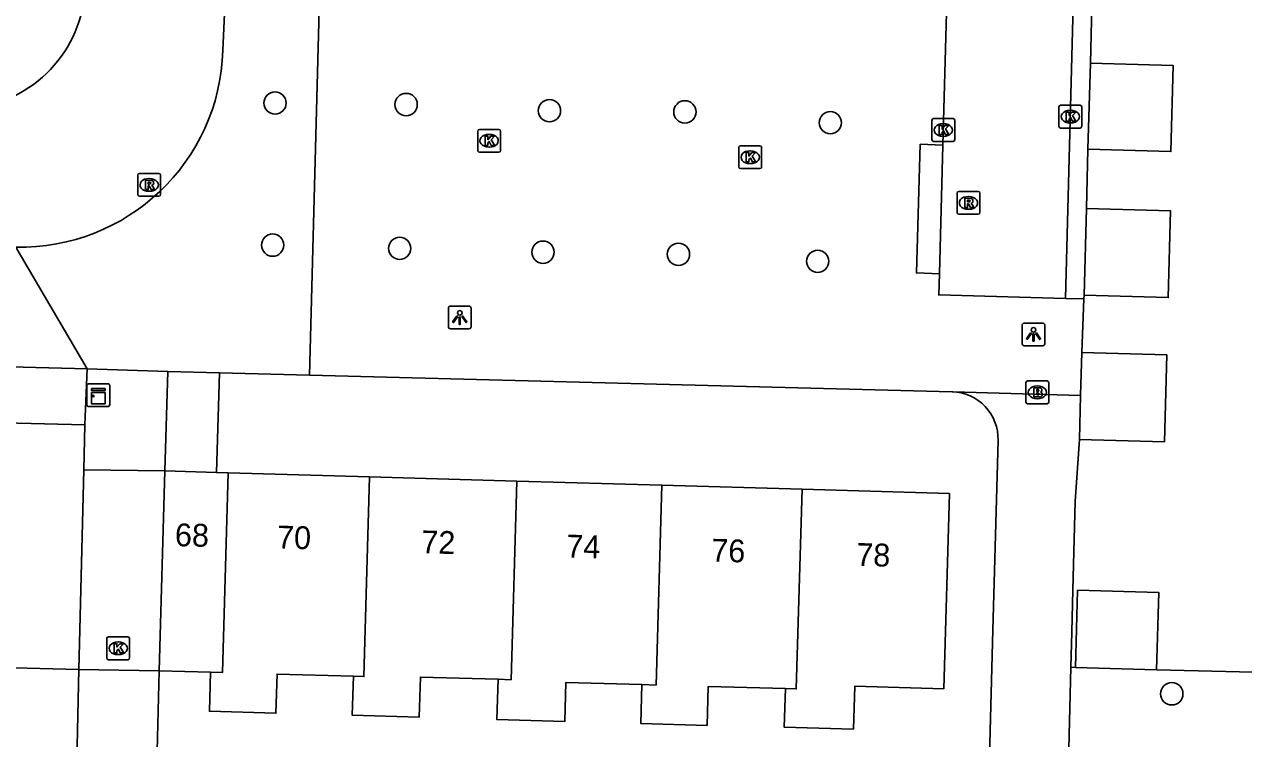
# Model space of a CAD drawing. Extents: x 162082 to 163393, y 388091 to 388632.
# Drawn here: x 162527.6 to 162581, y 388296.5 to 388327.7 of the extents above; entities that cross this region are included whole.
import ezdxf

# ---------------------------------------------------------------- set-up
doc = ezdxf.new("R2010")
doc.units = 0
for name, color, linetype in [('IMGEO_Boom', 7, 'Continuous'), ('IMGEO_Brandkraan', 7, 'Continuous'), ('IMGEO_Groenvoorziening', 7, 'Continuous'), ('IMGEO_Kast', 7, 'Continuous'), ('IMGEO_Kolk', 7, 'Continuous'), ('IMGEO_Lichtpunt', 7, 'Continuous'), ('IMGEO_Muur', 7, 'Continuous'), ('IMGEO_Pand', 7, 'Continuous'), ('IMGEO_Pand_nummerreeks', 7, 'Continuous'), ('IMGEO_Pand_overbouw', 7, 'Continuous'), ('IMGEO_Rijbaan_lokaal_open', 7, 'Continuous'), ('IMGEO_Rioolput', 7, 'Continuous'), ('IMGEO_Voetpad_open', 7, 'Continuous')]:
    doc.layers.add(name, color=color, linetype=linetype)

msp = doc.modelspace()

# ---------------------------------------------------------------- linework, layer by layer
at = {"layer": 'IMGEO_Boom'}
for centre in [(162538.562, 388324.303), (162544.302, 388324.236), (162550.577, 388323.968), (162556.507, 388323.914), (162562.875, 388323.442), (162538.458, 388318.08), (162544.02, 388317.936), (162550.294, 388317.769), (162556.225, 388317.677), (162562.321, 388317.37), (162577.826, 388298.423)]:
    msp.add_circle(centre, 0.489, dxfattribs=at)
at = {"layer": 'IMGEO_Brandkraan'}
for p, q in [((162571.438, 388311.202), (162571.438, 388312.054)), ((162571.513, 388312.128), (162572.365, 388312.128)), ((162571.926, 388311.908), (162571.951, 388311.908)), ((162572.439, 388312.054), (162572.439, 388311.202)), ((162572.365, 388311.128), (162571.513, 388311.128)), ((162571.949, 388311.348), (162571.924, 388311.348))]:
    msp.add_line(p, q, dxfattribs=at)
for points in [[(162571.438, 388311.202), (162571.438, 388312.054)], [(162571.513, 388312.128), (162572.365, 388312.128)], [(162571.786, 388311.828), (162571.786, 388311.428), (162571.999, 388311.428)], [(162572.017, 388311.828), (162571.786, 388311.828)], [(162571.965, 388311.747), (162571.911, 388311.747), (162571.911, 388311.671)], [(162571.911, 388311.671), (162571.964, 388311.671)], [(162572.439, 388312.054), (162572.439, 388311.202)], [(162572.365, 388311.128), (162571.513, 388311.128)], [(162571.973, 388311.595), (162571.911, 388311.595), (162571.911, 388311.514)], [(162571.911, 388311.514), (162571.973, 388311.514)]]:
    msp.add_lwpolyline(points, dxfattribs=at)
for centre, radius, start, end in [((162571.515, 388312.052), 0.0765, 91.552, 178.448), ((162571.515, 388312.052), 0.0765, 91.552, 178.448), ((162571.966, 388311.709), 0.0379, 267.8285, 90.9355), ((162572.021, 388311.683), 0.145, 59.4692, 91.5367), ((162572.046, 388311.73), 0.0922, 285.5137, 58.1501), ((162572.051, 388311.538), 0.105, 301.3115, 78.989), ((162572.363, 388312.052), 0.0765, 1.552, 88.448), ((162572.363, 388312.052), 0.0765, 1.552, 88.448), ((162571.515, 388311.204), 0.0765, 181.552, 268.448), ((162571.515, 388311.204), 0.0765, 181.552, 268.448), ((162571.974, 388311.554), 0.0404, 269.8759, 90.5077), ((162572.005, 388311.679), 0.251, 268.6676, 293.5347), ((162572.363, 388311.204), 0.0765, 271.552, 358.448), ((162572.363, 388311.204), 0.0765, 271.552, 358.448)]:
    msp.add_arc(centre, radius, start, end, dxfattribs=at)
for centre, major_axis, ratio, start_param, end_param in [((162571.925, 388311.628), (-0.387, 0.002), 0.722429, 4.712389, 7.853982), ((162571.95, 388311.628), (-0.39, 0.002), 0.717154, 1.570796, 4.712389)]:
    msp.add_ellipse(centre, major_axis=major_axis, ratio=ratio, start_param=start_param, end_param=end_param, dxfattribs=at)
at = {"layer": 'IMGEO_Groenvoorziening'}
for points in [[(162573.407, 388299.582), (162573.607, 388299.576)], [(162577.161, 388299.476), (162585.653, 388299.268)]]:
    msp.add_lwpolyline(points, dxfattribs=at)
at = {"layer": 'IMGEO_Kast'}
for p, q in [((162530.324, 388311.081), (162530.324, 388311.922)), ((162530.324, 388311.922), (162530.324, 388311.081)), ((162530.399, 388312.006), (162531.24, 388312.006)), ((162531.24, 388312.006), (162530.399, 388312.006)), ((162531.324, 388311.931), (162531.324, 388311.09)), ((162531.324, 388311.09), (162531.324, 388311.931)), ((162531.249, 388311.006), (162530.408, 388311.006)), ((162530.408, 388311.006), (162531.249, 388311.006))]:
    msp.add_line(p, q, dxfattribs=at)
for points in [[(162530.519, 388311.796), (162531.119, 388311.796), (162531.119, 388311.711), (162530.519, 388311.711), (162530.519, 388311.796)], [(162530.519, 388311.621), (162531.119, 388311.621), (162531.119, 388311.132), (162530.519, 388311.132), (162530.519, 388311.621)]]:
    msp.add_lwpolyline(points, dxfattribs=at)
msp.add_circle((162530.603, 388311.47), 0.0377, dxfattribs=at)
for centre, start, end in [((162530.402, 388311.928), 92.4484, 184.2845), ((162530.402, 388311.928), 92.4484, 184.2845), ((162531.246, 388311.928), 2.4484, 94.2845), ((162531.246, 388311.928), 2.4484, 94.2845), ((162531.246, 388311.084), 272.4484, 4.2845), ((162531.246, 388311.084), 272.4484, 4.2845), ((162530.402, 388311.084), 182.4484, 274.2845), ((162530.402, 388311.084), 182.4484, 274.2845)]:
    msp.add_arc(centre, 0.0779, start, end, dxfattribs=at)
at = {"layer": 'IMGEO_Kolk'}
for p, q in [((162572.883, 388323.283), (162572.883, 388324.135)), ((162572.958, 388324.209), (162573.81, 388324.209)), ((162573.371, 388323.989), (162573.396, 388323.989)), ((162573.884, 388324.135), (162573.884, 388323.283)), ((162567.32, 388322.695), (162567.32, 388323.547)), ((162567.395, 388323.621), (162568.247, 388323.621)), ((162567.808, 388323.401), (162567.833, 388323.401)), ((162568.321, 388323.547), (162568.321, 388322.695)), ((162573.394, 388323.429), (162573.369, 388323.429)), ((162547.435, 388322.222), (162547.435, 388323.074)), ((162547.51, 388323.148), (162548.362, 388323.148)), ((162547.923, 388322.928), (162547.948, 388322.928)), ((162548.436, 388323.074), (162548.436, 388322.222)), ((162567.831, 388322.841), (162567.806, 388322.841)), ((162573.81, 388323.209), (162572.958, 388323.209)), ((162547.946, 388322.368), (162547.921, 388322.368)), ((162558.867, 388321.504), (162558.867, 388322.356)), ((162558.942, 388322.43), (162559.794, 388322.43)), ((162559.868, 388322.356), (162559.868, 388321.504)), ((162568.247, 388322.621), (162567.395, 388322.621)), ((162548.362, 388322.148), (162547.51, 388322.148)), ((162559.355, 388322.21), (162559.38, 388322.21)), ((162559.794, 388321.43), (162558.942, 388321.43)), ((162559.378, 388321.65), (162559.353, 388321.65)), ((162531.195, 388299.991), (162531.195, 388300.843)), ((162531.27, 388300.917), (162532.122, 388300.917)), ((162531.683, 388300.697), (162531.708, 388300.697)), ((162532.196, 388300.843), (162532.196, 388299.991)), ((162532.122, 388299.917), (162531.27, 388299.917)), ((162531.706, 388300.137), (162531.681, 388300.137))]:
    msp.add_line(p, q, dxfattribs=at)
for points in [[(162572.883, 388323.283), (162572.883, 388324.135)], [(162572.958, 388324.209), (162573.81, 388324.209)], [(162573.204, 388323.909), (162573.327, 388323.909), (162573.327, 388323.758), (162573.457, 388323.909), (162573.621, 388323.909), (162573.475, 388323.758), (162573.628, 388323.509), (162573.476, 388323.509), (162573.391, 388323.673), (162573.327, 388323.606), (162573.327, 388323.509), (162573.204, 388323.509), (162573.204, 388323.909)], [(162573.884, 388324.135), (162573.884, 388323.283)], [(162567.32, 388322.695), (162567.32, 388323.547)], [(162567.395, 388323.621), (162568.247, 388323.621)], [(162568.321, 388323.547), (162568.321, 388322.695)], [(162547.435, 388322.222), (162547.435, 388323.074)], [(162547.51, 388323.148), (162548.362, 388323.148)], [(162547.756, 388322.848), (162547.879, 388322.848), (162547.879, 388322.697), (162548.009, 388322.848), (162548.173, 388322.848), (162548.027, 388322.697), (162548.18, 388322.448), (162548.028, 388322.448), (162547.943, 388322.612), (162547.879, 388322.545), (162547.879, 388322.448), (162547.756, 388322.448), (162547.756, 388322.848)], [(162548.436, 388323.074), (162548.436, 388322.222)], [(162567.641, 388323.321), (162567.764, 388323.321), (162567.764, 388323.17), (162567.894, 388323.321), (162568.058, 388323.321), (162567.912, 388323.17), (162568.065, 388322.921), (162567.913, 388322.921), (162567.828, 388323.085), (162567.764, 388323.018), (162567.764, 388322.921), (162567.641, 388322.921), (162567.641, 388323.321)], [(162573.81, 388323.209), (162572.958, 388323.209)], [(162558.867, 388321.504), (162558.867, 388322.356)], [(162558.942, 388322.43), (162559.794, 388322.43)], [(162559.868, 388322.356), (162559.868, 388321.504)], [(162568.247, 388322.621), (162567.395, 388322.621)], [(162548.362, 388322.148), (162547.51, 388322.148)], [(162559.188, 388322.13), (162559.311, 388322.13), (162559.311, 388321.979), (162559.441, 388322.13), (162559.605, 388322.13), (162559.459, 388321.979), (162559.612, 388321.73), (162559.46, 388321.73), (162559.375, 388321.894), (162559.311, 388321.827), (162559.311, 388321.73), (162559.188, 388321.73), (162559.188, 388322.13)], [(162559.794, 388321.43), (162558.942, 388321.43)], [(162531.195, 388299.991), (162531.195, 388300.843)], [(162531.27, 388300.917), (162532.122, 388300.917)], [(162531.516, 388300.617), (162531.639, 388300.617), (162531.639, 388300.466), (162531.769, 388300.617), (162531.933, 388300.617), (162531.787, 388300.466), (162531.94, 388300.217), (162531.788, 388300.217), (162531.703, 388300.381), (162531.639, 388300.314), (162531.639, 388300.217), (162531.516, 388300.217), (162531.516, 388300.617)], [(162532.196, 388300.843), (162532.196, 388299.991)], [(162532.122, 388299.917), (162531.27, 388299.917)]]:
    msp.add_lwpolyline(points, dxfattribs=at)
for centre, start, end in [((162572.96, 388324.133), 91.552, 178.448), ((162572.96, 388324.133), 91.552, 178.448), ((162573.808, 388324.133), 1.552, 88.448), ((162573.808, 388324.133), 1.552, 88.448), ((162567.397, 388323.545), 91.552, 178.448), ((162567.397, 388323.545), 91.552, 178.448), ((162568.245, 388323.545), 1.552, 88.448), ((162568.245, 388323.545), 1.552, 88.448), ((162547.512, 388323.072), 91.552, 178.448), ((162547.512, 388323.072), 91.552, 178.448), ((162548.36, 388323.072), 1.552, 88.448), ((162548.36, 388323.072), 1.552, 88.448), ((162572.96, 388323.285), 181.552, 268.448), ((162572.96, 388323.285), 181.552, 268.448), ((162573.808, 388323.285), 271.552, 358.448), ((162573.808, 388323.285), 271.552, 358.448), ((162558.944, 388322.354), 91.552, 178.448), ((162558.944, 388322.354), 91.552, 178.448), ((162559.792, 388322.354), 1.552, 88.448), ((162559.792, 388322.354), 1.552, 88.448), ((162567.397, 388322.697), 181.552, 268.448), ((162567.397, 388322.697), 181.552, 268.448), ((162568.245, 388322.697), 271.552, 358.448), ((162568.245, 388322.697), 271.552, 358.448), ((162547.512, 388322.224), 181.552, 268.448), ((162547.512, 388322.224), 181.552, 268.448), ((162548.36, 388322.224), 271.552, 358.448), ((162548.36, 388322.224), 271.552, 358.448), ((162558.944, 388321.506), 181.552, 268.448), ((162558.944, 388321.506), 181.552, 268.448), ((162559.792, 388321.506), 271.552, 358.448), ((162559.792, 388321.506), 271.552, 358.448), ((162531.272, 388300.841), 91.552, 178.448), ((162531.272, 388300.841), 91.552, 178.448), ((162532.12, 388300.841), 1.552, 88.448), ((162532.12, 388300.841), 1.552, 88.448), ((162531.272, 388299.993), 181.552, 268.448), ((162531.272, 388299.993), 181.552, 268.448), ((162532.12, 388299.993), 271.552, 358.448), ((162532.12, 388299.993), 271.552, 358.448)]:
    msp.add_arc(centre, 0.0765, start, end, dxfattribs=at)
for centre, major_axis, ratio, start_param, end_param in [((162573.37, 388323.709), (-0.387, 0.002), 0.722429, 4.712389, 7.853982), ((162573.395, 388323.709), (-0.39, 0.002), 0.717154, 1.570796, 4.712389), ((162567.807, 388323.121), (-0.387, 0.002), 0.722429, 4.712389, 7.853982), ((162567.832, 388323.121), (-0.39, 0.002), 0.717154, 1.570796, 4.712389), ((162547.922, 388322.648), (-0.387, 0.002), 0.722429, 4.712389, 7.853982), ((162547.947, 388322.648), (-0.39, 0.002), 0.717154, 1.570796, 4.712389), ((162559.354, 388321.93), (-0.387, 0.002), 0.722429, 4.712389, 7.853982), ((162559.379, 388321.93), (-0.39, 0.002), 0.717154, 1.570796, 4.712389), ((162531.682, 388300.417), (-0.387, 0.002), 0.722429, 4.712389, 7.853982), ((162531.707, 388300.417), (-0.39, 0.002), 0.717154, 1.570796, 4.712389)]:
    msp.add_ellipse(centre, major_axis=major_axis, ratio=ratio, start_param=start_param, end_param=end_param, dxfattribs=at)
at = {"layer": 'IMGEO_Lichtpunt'}
for p, q in [((162547.053, 388315.408), (162546.245, 388315.408)), ((162547.053, 388315.408), (162546.245, 388315.408)), ((162546.151, 388315.313), (162546.151, 388314.506)), ((162546.151, 388315.313), (162546.151, 388314.506)), ((162547.147, 388314.506), (162547.147, 388315.313)), ((162547.147, 388314.506), (162547.147, 388315.313)), ((162546.245, 388314.412), (162547.053, 388314.412)), ((162546.245, 388314.412), (162547.053, 388314.412)), ((162571.271, 388314.57), (162571.271, 388313.763)), ((162571.271, 388314.57), (162571.271, 388313.763)), ((162572.173, 388314.665), (162571.365, 388314.665)), ((162572.173, 388314.665), (162571.365, 388314.665)), ((162572.267, 388313.763), (162572.267, 388314.57)), ((162572.267, 388313.763), (162572.267, 388314.57)), ((162571.365, 388313.669), (162572.173, 388313.669)), ((162571.365, 388313.669), (162572.173, 388313.669))]:
    msp.add_line(p, q, dxfattribs=at)
for points in [[(162546.525, 388314.977), (162546.564, 388314.949), (162546.376, 388314.687), (162546.338, 388314.714), (162546.525, 388314.977)], [(162546.627, 388314.929), (162546.674, 388314.929), (162546.674, 388314.607), (162546.627, 388314.607), (162546.627, 388314.929)], [(162546.737, 388314.949), (162546.775, 388314.976), (162546.962, 388314.714), (162546.923, 388314.686), (162546.737, 388314.949)], [(162571.645, 388314.234), (162571.684, 388314.206), (162571.496, 388313.944), (162571.458, 388313.971), (162571.645, 388314.234)], [(162571.747, 388314.186), (162571.794, 388314.186), (162571.794, 388313.864), (162571.747, 388313.864), (162571.747, 388314.186)], [(162571.857, 388314.206), (162571.895, 388314.233), (162572.082, 388313.971), (162572.043, 388313.943), (162571.857, 388314.206)]]:
    msp.add_lwpolyline(points, dxfattribs=at)
for centre in [(162546.65, 388315.111), (162571.77, 388314.368)]:
    msp.add_circle(centre, 0.0994, dxfattribs=at)
for centre, start, end in [((162546.245, 388315.313), 90, 180), ((162546.245, 388315.313), 90, 180), ((162547.053, 388315.313), 0, 90), ((162547.053, 388315.313), 0, 90), ((162546.245, 388314.506), 180, 270), ((162546.245, 388314.506), 180, 270), ((162547.053, 388314.506), 270, 0), ((162547.053, 388314.506), 270, 360), ((162571.365, 388314.57), 90, 180), ((162571.365, 388314.57), 90, 180), ((162572.173, 388314.57), 0, 90), ((162572.173, 388314.57), 0, 90), ((162571.365, 388313.763), 180, 270), ((162571.365, 388313.763), 180, 270), ((162572.173, 388313.763), 270, 0), ((162572.173, 388313.763), 270, 360)]:
    msp.add_arc(centre, 0.0946, start, end, dxfattribs=at)
at = {"layer": 'IMGEO_Muur'}
for points in [[(162529.966, 388299.491), (162529.848, 388294.123)], [(162533.238, 388289.496), (162533.487, 388299.428)]]:
    msp.add_lwpolyline(points, dxfattribs=at)
at = {"layer": 'IMGEO_Pand'}
for points in [[(162574.26, 388326.045), (162574.154, 388322.28)], [(162574.26, 388326.045), (162577.892, 388325.943), (162577.786, 388322.178), (162574.154, 388322.28)], [(162574.093, 388319.684), (162573.986, 388315.885)], [(162574.093, 388319.684), (162577.775, 388319.58), (162577.668, 388315.781), (162573.986, 388315.885)], [(162573.781, 388309.56), (162577.5, 388309.455), (162577.608, 388313.267), (162573.888, 388313.371)], [(162573.888, 388313.371), (162573.835, 388311.494)], [(162573.781, 388309.56), (162573.835, 388311.494)], [(162530.241, 388310.204), (162523.733, 388310.371)], [(162530.241, 388310.204), (162530.19, 388308.231), (162529.966, 388299.491)], [(162533.487, 388299.428), (162533.741, 388308.189)], [(162536.004, 388308.124), (162533.741, 388308.189)], [(162535.741, 388299.363), (162536.258, 388299.35), (162536.512, 388308.109)], [(162536.004, 388308.124), (162536.512, 388308.109)], [(162536.512, 388308.109), (162542.704, 388307.93)], [(162542.704, 388307.93), (162542.45, 388299.177), (162541.993, 388299.19)], [(162542.704, 388307.93), (162549.151, 388307.743)], [(162549.151, 388307.743), (162548.899, 388299.04), (162548.326, 388299.057)], [(162549.151, 388307.743), (162555.496, 388307.559)], [(162554.628, 388298.825), (162555.242, 388298.807), (162555.496, 388307.559)], [(162555.496, 388307.559), (162561.637, 388307.382)], [(162561.637, 388307.382), (162568.09, 388307.195), (162567.843, 388298.64), (162563.943, 388298.752), (162563.888, 388296.868), (162560.857, 388296.956), (162560.906, 388298.651)], [(162561.637, 388307.382), (162561.383, 388298.637), (162560.906, 388298.651)], [(162573.607, 388299.576), (162573.702, 388302.966), (162577.256, 388302.866), (162577.161, 388299.476)], [(162523.844, 388301.542), (162527.182, 388301.457), (162527.133, 388299.563), (162529.966, 388299.491)], [(162535.741, 388299.363), (162533.487, 388299.428)], [(162541.993, 388299.19), (162538.649, 388299.287), (162538.599, 388297.573), (162535.691, 388297.657), (162535.741, 388299.363)], [(162577.161, 388299.476), (162573.607, 388299.576)], [(162548.326, 388299.057), (162544.927, 388299.155), (162544.876, 388297.399), (162541.944, 388297.484), (162541.993, 388299.19)], [(162554.628, 388298.825), (162551.296, 388298.921), (162551.246, 388297.205), (162548.275, 388297.291), (162548.326, 388299.057)], [(162560.906, 388298.651), (162557.532, 388298.749), (162557.482, 388297.034), (162554.579, 388297.118), (162554.628, 388298.825)]]:
    msp.add_lwpolyline(points, dxfattribs=at)
at = {"layer": 'IMGEO_Pand_overbouw'}
msp.add_lwpolyline([(162533.487, 388299.428), (162533.741, 388308.189), (162530.19, 388308.231), (162529.966, 388299.491)], close=True, dxfattribs=at)
at = {"layer": 'IMGEO_Rijbaan_lokaal_open'}
for points in [[(162573.176, 388315.745), (162573.857, 388341.976), (162540.827, 388342.868)], [(162567.804, 388322.464), (162568.065, 388331.956)], [(162536.276, 388326.605), (162536.46, 388330.832)], [(162567.804, 388322.464), (162567.649, 388316.822)], [(162573.176, 388315.745), (162567.624, 388315.895), (162567.649, 388316.822)]]:
    msp.add_lwpolyline(points, dxfattribs=at)
for centre, radius, start, end in [((162524.741, 388329.556), 5.498, 274.5479, 358.5043), ((162527.408, 388326.864), 8.872, 268.7069, 358.325)]:
    msp.add_arc(centre, radius, start, end, dxfattribs=at)
at = {"layer": 'IMGEO_Rioolput'}
for p, q in [((162532.551, 388320.292), (162532.551, 388321.144)), ((162532.626, 388321.218), (162533.478, 388321.218)), ((162533.039, 388320.998), (162533.064, 388320.998)), ((162533.552, 388321.144), (162533.552, 388320.292)), ((162533.478, 388320.218), (162532.626, 388320.218)), ((162533.062, 388320.438), (162533.037, 388320.438)), ((162568.423, 388319.504), (162568.423, 388320.356)), ((162568.498, 388320.43), (162569.35, 388320.43)), ((162568.911, 388320.21), (162568.936, 388320.21)), ((162569.424, 388320.356), (162569.424, 388319.504)), ((162568.934, 388319.65), (162568.909, 388319.65)), ((162569.35, 388319.43), (162568.498, 388319.43))]:
    msp.add_line(p, q, dxfattribs=at)
for points in [[(162532.551, 388320.292), (162532.551, 388321.144)], [(162532.626, 388321.218), (162533.478, 388321.218)], [(162533.14, 388320.916), (162532.888, 388320.918), (162532.888, 388320.518)], [(162533.066, 388320.837), (162533.012, 388320.837), (162533.012, 388320.756)], [(162533.012, 388320.756), (162533.064, 388320.756)], [(162533.552, 388321.144), (162533.552, 388320.292)], [(162533.478, 388320.218), (162532.626, 388320.218)], [(162532.888, 388320.518), (162533.012, 388320.518), (162533.012, 388320.68), (162533.023, 388320.68)], [(162533.07, 388320.651), (162533.141, 388320.518), (162533.281, 388320.518), (162533.216, 388320.644)], [(162568.423, 388319.504), (162568.423, 388320.356)], [(162568.498, 388320.43), (162569.35, 388320.43)], [(162569.424, 388320.356), (162569.424, 388319.504)], [(162569.012, 388320.128), (162568.76, 388320.13), (162568.76, 388319.73)], [(162568.76, 388319.73), (162568.884, 388319.73), (162568.884, 388319.892), (162568.895, 388319.892)], [(162568.938, 388320.049), (162568.884, 388320.049), (162568.884, 388319.968)], [(162568.884, 388319.968), (162568.936, 388319.968)], [(162568.942, 388319.863), (162569.013, 388319.73), (162569.153, 388319.73), (162569.088, 388319.856)], [(162569.35, 388319.43), (162568.498, 388319.43)]]:
    msp.add_lwpolyline(points, dxfattribs=at)
for centre, radius, start, end in [((162532.628, 388321.142), 0.0765, 91.552, 178.448), ((162532.628, 388321.142), 0.0765, 91.552, 178.448), ((162533.048, 388320.945), 0.19, 274.7715, 282.9687), ((162533.072, 388320.741), 0.0964, 77.0061, 93.1865), ((162533.086, 388320.798), 0.0378, 276.6634, 79.6772), ((162533.139, 388320.806), 0.109, 350.3612, 89.416), ((162533.137, 388320.806), 0.112, 277.5842, 350.9817), ((162533.476, 388321.142), 0.0765, 1.552, 88.448), ((162533.476, 388321.142), 0.0765, 1.552, 88.448), ((162532.628, 388320.294), 0.0765, 181.552, 268.448), ((162532.628, 388320.294), 0.0765, 181.552, 268.448), ((162533.022, 388320.627), 0.0533, 26.0293, 88.6989), ((162533.121, 388320.591), 0.108, 29.5134, 73.7905), ((162533.476, 388320.294), 0.0765, 271.552, 358.448), ((162533.476, 388320.294), 0.0765, 271.552, 358.448), ((162568.5, 388320.354), 0.0765, 91.552, 178.448), ((162568.5, 388320.354), 0.0765, 91.552, 178.448), ((162569.348, 388320.354), 0.0765, 1.552, 88.448), ((162569.348, 388320.354), 0.0765, 1.552, 88.448), ((162568.894, 388319.839), 0.0533, 26.0293, 88.6989), ((162568.92, 388320.157), 0.19, 274.7715, 282.9687), ((162568.944, 388319.953), 0.0964, 77.0061, 93.1865), ((162568.958, 388320.01), 0.0378, 276.6634, 79.6772), ((162569.011, 388320.018), 0.109, 350.3612, 89.416), ((162569.009, 388320.018), 0.112, 277.5842, 350.9817), ((162568.993, 388319.803), 0.108, 29.5134, 73.7905), ((162568.5, 388319.506), 0.0765, 181.552, 268.448), ((162568.5, 388319.506), 0.0765, 181.552, 268.448), ((162569.348, 388319.506), 0.0765, 271.552, 358.448), ((162569.348, 388319.506), 0.0765, 271.552, 358.448)]:
    msp.add_arc(centre, radius, start, end, dxfattribs=at)
for centre, major_axis, ratio, start_param, end_param in [((162533.038, 388320.718), (-0.387, 0.002), 0.722429, 4.712389, 7.853982), ((162533.063, 388320.718), (-0.39, 0.002), 0.717154, 1.570796, 4.712389), ((162568.91, 388319.93), (-0.387, 0.002), 0.722429, 4.712389, 7.853982), ((162568.935, 388319.93), (-0.39, 0.002), 0.717154, 1.570796, 4.712389)]:
    msp.add_ellipse(centre, major_axis=major_axis, ratio=ratio, start_param=start_param, end_param=end_param, dxfattribs=at)
at = {"layer": 'IMGEO_Voetpad_open'}
for points in [[(162540.608, 388332.828), (162540.075, 388312.386)], [(162574.328, 388328.531), (162574.26, 388326.045)], [(162567.649, 388316.822), (162566.646, 388316.859), (162566.815, 388322.494), (162567.804, 388322.464)], [(162574.154, 388322.28), (162574.093, 388319.684)], [(162527.208, 388317.995), (162530.329, 388312.664)], [(162573.98, 388315.724), (162573.176, 388315.745)], [(162573.98, 388315.724), (162573.888, 388313.371)], [(162573.986, 388315.885), (162573.98, 388315.724)], [(162472.747, 388314.214), (162500, 388313.447), (162530.329, 388312.664)], [(162530.329, 388312.664), (162530.241, 388310.204)], [(162533.867, 388312.548), (162530.329, 388312.664)], [(162533.741, 388308.189), (162533.867, 388312.548)], [(162533.867, 388312.548), (162536.13, 388312.489)], [(162536.13, 388312.489), (162536.004, 388308.124)], [(162540.075, 388312.386), (162536.13, 388312.489)], [(162568.204, 388311.652), (162540.075, 388312.386)], [(162573.835, 388311.494), (162568.242, 388311.654), (162568.204, 388311.652)], [(162569.655, 388288.359), (162569.659, 388288.519), (162569.995, 388301.216), (162570.216, 388309.531)], [(162573.407, 388299.582), (162573.445, 388301.118), (162573.491, 388302.972), (162573.6, 388306.852), (162573.781, 388309.56)], [(162529.966, 388299.491), (162529.848, 388294.123), (162529.771, 388291.337)], [(162533.487, 388299.428), (162533.238, 388289.496), (162533.234, 388289.327)], [(162573.231, 388292.412), (162573.284, 388294.564), (162573.32, 388296.012), (162573.407, 388299.582)]]:
    msp.add_lwpolyline(points, dxfattribs=at)
msp.add_arc((162568.152, 388309.588), 2.065, 358.4171, 88.5614, dxfattribs=at)

# ---------------------------------------------------------------- texts
at = {"layer": 'IMGEO_Pand_nummerreeks'}
for s, rotation, p in [('68', 358.8143, (162534.172, 388304.891)), ('70', 358.2424, (162538.638, 388304.796)), ('72', 358.3424, (162544.954, 388304.583)), ('74', 358.3424, (162551.303, 388304.399)), ('76', 358.3424, (162557.65, 388304.216)), ('78', 358.3424, (162563.999, 388304.032))]:
    msp.add_text(s, height=1, rotation=rotation, dxfattribs=at).set_placement(p)

doc.saveas('drawing.dxf')
